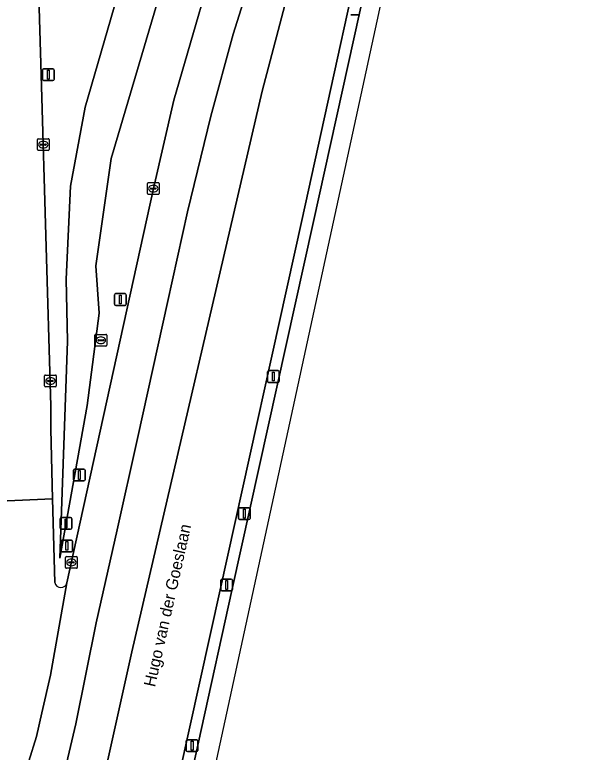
# Model space of a CAD drawing. Extents: x 161771 to 163125, y 382475 to 383179.
# Drawn here: x 163038.3 to 163086.9, y 382551.9 to 382614.7 of the extents above; entities that cross this region are included whole.
import ezdxf

# ---------------------------------------------------------------- set-up
doc = ezdxf.new("R2010")
doc.units = 0
for name, color, linetype in [('IMGEO_Berm_gesloten', 7, 'Continuous'), ('IMGEO_Groenvoorziening', 7, 'Continuous'), ('IMGEO_Kolk', 7, 'Continuous'), ('IMGEO_Lichtmast', 7, 'Continuous'), ('IMGEO_Openbare_ruimte_label', 7, 'Continuous'), ('IMGEO_Portaal', 7, 'Continuous'), ('IMGEO_Rijbaan_lokaal_open', 7, 'Continuous'), ('IMGEO_Rijbaan_regionaal_gesloten', 7, 'Continuous'), ('IMGEO_Rioolput', 7, 'Continuous'), ('IMGEO_Verkeersbordpaal', 7, 'Continuous'), ('IMGEO_Verkeersregelinstallatiepaal', 7, 'Continuous')]:
    doc.layers.add(name, color=color, linetype=linetype)

msp = doc.modelspace()

# ---------------------------------------------------------------- linework, layer by layer
at = {"layer": 'IMGEO_Berm_gesloten'}
for points in [[(163085.808, 382697.375), (163084.839, 382697.583), (163080.675, 382678.66), (163074.573, 382651.19), (163069.59, 382628.557), (163062.679, 382597.162), (163055.744, 382565.749), (163050.52, 382542.19), (163049.44, 382537.321), (163047.048, 382526.523), (163045.764, 382520.643), (163042.312, 382505.001), (163040.438, 382496.39), (163044.005, 382495.679), (163045.134, 382504.639), (163046.123, 382512.629)], [(163049.638, 382533.407), (163050.487, 382537.307), (163051.569, 382542.231), (163056.74, 382565.707), (163063.681, 382597.094), (163067.594, 382614.812), (163070.606, 382628.454), (163075.575, 382651.019), (163081.658, 382678.476), (163085.808, 382697.375)]]:
    msp.add_lwpolyline(points, dxfattribs=at)
at = {"layer": 'IMGEO_Groenvoorziening'}
for points in [[(163042.715, 382566.344), (163050.063, 382599.893), (163051.817, 382607.404), (163056.247, 382622.745), (163057.222, 382625.676), (163058.691, 382629.607), (163062.621, 382639.591), (163065.002, 382645.97), (163066.99, 382652.172), (163068.725, 382657.965), (163070.57, 382664.669), (163076.04, 382688.926), (163074.805, 382689.231), (163075.146, 382690.726), (163074.689, 382690.833), (163074.072, 382690.989)], [(163072.794, 382690.437), (163072.679, 382689.827), (163072.66, 382689.726), (163068.935, 382676.031), (163068.667, 382670.837), (163051.093, 382618.089), (163046.464, 382602.45), (163045.177, 382593.326), (163045.458, 382589.287), (163044.446, 382581.424), (163042.105, 382568.455), (163042.757, 382586.92), (163042.648, 382592.197), (163043.01, 382600.084), (163044.254, 382606.82), (163047.823, 382619.062), (163052.842, 382639.234), (163058.014, 382657.187), (163059.764, 382662.513), (163061.963, 382667.418), (163062.874, 382670.424)], [(163038.717, 382668.25), (163038.876, 382663.016), (163040.101, 382623.879), (163040.56, 382608.596), (163040.933, 382595.89), (163041.359, 382581.384), (163041.338, 382579.434), (163041.498, 382573.499), (163041.691, 382566.37)], [(163047.823, 382619.062), (163044.254, 382606.82), (163043.01, 382600.084), (163042.648, 382592.197), (163042.757, 382586.92), (163042.105, 382568.455), (163044.446, 382581.424), (163045.458, 382589.287), (163045.177, 382593.326), (163046.464, 382602.45), (163051.093, 382618.089)]]:
    msp.add_lwpolyline(points, dxfattribs=at)
msp.add_arc((163042.206, 382566.473), 0.525, 191.30916, 345.78191, dxfattribs=at)
at = {"layer": 'IMGEO_Kolk'}
for p, q in [((163040.207, 382603.204), (163040.207, 382604.056)), ((163040.282, 382604.13), (163041.134, 382604.13)), ((163040.695, 382603.91), (163040.72, 382603.91)), ((163041.208, 382604.056), (163041.208, 382603.204)), ((163041.134, 382603.13), (163040.282, 382603.13)), ((163040.466, 382603.624), (163040.466, 382603.636)), ((163040.904, 382603.587), (163040.506, 382603.587)), ((163040.509, 382603.673), (163040.907, 382603.673)), ((163040.718, 382603.35), (163040.693, 382603.35)), ((163040.95, 382603.636), (163040.95, 382603.624)), ((163049.562, 382599.467), (163049.562, 382600.319)), ((163049.637, 382600.393), (163050.489, 382600.393)), ((163049.864, 382599.936), (163050.262, 382599.936)), ((163050.05, 382600.173), (163050.075, 382600.173)), ((163050.563, 382600.319), (163050.563, 382599.467)), ((163050.489, 382599.393), (163049.637, 382599.393)), ((163049.821, 382599.887), (163049.821, 382599.899)), ((163050.259, 382599.85), (163049.861, 382599.85)), ((163050.073, 382599.613), (163050.048, 382599.613)), ((163050.305, 382599.899), (163050.305, 382599.887)), ((163040.813, 382583.103), (163040.813, 382583.955)), ((163040.888, 382584.029), (163041.74, 382584.029)), ((163041.301, 382583.809), (163041.326, 382583.809)), ((163041.814, 382583.955), (163041.814, 382583.103)), ((163041.74, 382583.029), (163040.888, 382583.029)), ((163041.072, 382583.523), (163041.072, 382583.535)), ((163041.51, 382583.486), (163041.112, 382583.486)), ((163041.115, 382583.572), (163041.513, 382583.572)), ((163041.324, 382583.249), (163041.299, 382583.249)), ((163041.556, 382583.535), (163041.556, 382583.523)), ((163042.671, 382568.589), (163043.523, 382568.589)), ((163042.596, 382567.663), (163042.596, 382568.515)), ((163042.855, 382568.083), (163042.855, 382568.095)), ((163043.293, 382568.046), (163042.895, 382568.046)), ((163042.898, 382568.132), (163043.296, 382568.132)), ((163043.084, 382568.369), (163043.109, 382568.369)), ((163043.339, 382568.095), (163043.339, 382568.083)), ((163043.597, 382568.515), (163043.597, 382567.663)), ((163043.523, 382567.589), (163042.671, 382567.589)), ((163043.107, 382567.809), (163043.082, 382567.809))]:
    msp.add_line(p, q, dxfattribs=at)
for points in [[(163040.207, 382603.204), (163040.207, 382604.056)], [(163040.282, 382604.13), (163041.134, 382604.13)], [(163041.208, 382604.056), (163041.208, 382603.204)], [(163041.134, 382603.13), (163040.282, 382603.13)], [(163049.562, 382599.467), (163049.562, 382600.319)], [(163049.637, 382600.393), (163050.489, 382600.393)], [(163050.563, 382600.319), (163050.563, 382599.467)], [(163050.489, 382599.393), (163049.637, 382599.393)], [(163040.813, 382583.103), (163040.813, 382583.955)], [(163040.888, 382584.029), (163041.74, 382584.029)], [(163041.814, 382583.955), (163041.814, 382583.103)], [(163041.74, 382583.029), (163040.888, 382583.029)], [(163042.671, 382568.589), (163043.523, 382568.589)], [(163042.596, 382567.663), (163042.596, 382568.515)], [(163043.597, 382568.515), (163043.597, 382567.663)], [(163043.523, 382567.589), (163042.671, 382567.589)]]:
    msp.add_lwpolyline(points, dxfattribs=at)
for centre, radius, start, end in [((163040.284, 382604.054), 0.0765, 91.55205, 178.44795), ((163040.284, 382604.054), 0.0765, 91.55205, 178.44795), ((163041.132, 382604.054), 0.0765, 1.55205, 88.44795), ((163041.132, 382604.054), 0.0765, 1.55205, 88.44795), ((163040.284, 382603.206), 0.0765, 181.55205, 268.44795), ((163040.284, 382603.206), 0.0765, 181.55205, 268.44795), ((163040.506, 382603.633), 0.0403, 85.87752, 175.75265), ((163040.503, 382603.623), 0.0366, 178.93798, 274.71019), ((163040.907, 382603.63), 0.043, 264.86636, 352.45326), ((163040.911, 382603.635), 0.0386, 1.73085, 96.63898), ((163041.132, 382603.206), 0.0765, 271.55205, 358.44795), ((163041.132, 382603.206), 0.0765, 271.55205, 358.44795), ((163049.639, 382600.317), 0.0765, 91.55205, 178.44795), ((163049.639, 382600.317), 0.0765, 91.55205, 178.44795), ((163049.861, 382599.896), 0.0403, 85.87752, 175.75265), ((163050.266, 382599.898), 0.0386, 1.73085, 96.63898), ((163050.487, 382600.317), 0.0765, 1.55205, 88.44795), ((163050.487, 382600.317), 0.0765, 1.55205, 88.44795), ((163049.639, 382599.469), 0.0765, 181.55205, 268.44795), ((163049.639, 382599.469), 0.0765, 181.55205, 268.44795), ((163049.858, 382599.886), 0.0366, 178.93798, 274.71019), ((163050.262, 382599.893), 0.043, 264.86636, 352.45326), ((163050.487, 382599.469), 0.0765, 271.55205, 358.44795), ((163050.487, 382599.469), 0.0765, 271.55205, 358.44795), ((163040.89, 382583.953), 0.0765, 91.55205, 178.44795), ((163040.89, 382583.953), 0.0765, 91.55205, 178.44795), ((163041.738, 382583.953), 0.0765, 1.55205, 88.44795), ((163041.738, 382583.953), 0.0765, 1.55205, 88.44795), ((163040.89, 382583.105), 0.0765, 181.55205, 268.44795), ((163040.89, 382583.105), 0.0765, 181.55205, 268.44795), ((163041.112, 382583.532), 0.0403, 85.87752, 175.75265), ((163041.109, 382583.522), 0.0366, 178.93798, 274.71019), ((163041.513, 382583.529), 0.043, 264.86636, 352.45326), ((163041.517, 382583.534), 0.0386, 1.73085, 96.63898), ((163041.738, 382583.105), 0.0765, 271.55205, 358.44795), ((163041.738, 382583.105), 0.0765, 271.55205, 358.44795), ((163042.673, 382568.513), 0.0765, 91.55205, 178.44795), ((163042.673, 382568.513), 0.0765, 91.55205, 178.44795), ((163043.521, 382568.513), 0.0765, 1.55205, 88.44795), ((163043.521, 382568.513), 0.0765, 1.55205, 88.44795), ((163042.895, 382568.092), 0.0403, 85.87752, 175.75265), ((163042.892, 382568.082), 0.0366, 178.93798, 274.71019), ((163043.296, 382568.089), 0.043, 264.86636, 352.45326), ((163043.3, 382568.094), 0.0386, 1.73085, 96.63898), ((163042.673, 382567.665), 0.0765, 181.55205, 268.44795), ((163042.673, 382567.665), 0.0765, 181.55205, 268.44795), ((163043.521, 382567.665), 0.0765, 271.55205, 358.44795), ((163043.521, 382567.665), 0.0765, 271.55205, 358.44795)]:
    msp.add_arc(centre, radius, start, end, dxfattribs=at)
for centre, major_axis, ratio, start_param, end_param in [((163040.694, 382603.63), (-0.387, 0.002), 0.722429, 4.712389, 7.853982), ((163040.719, 382603.63), (-0.39, 0.002), 0.717154, 1.570796, 4.712389), ((163050.049, 382599.893), (-0.387, 0.002), 0.722429, 4.712389, 7.853982), ((163050.074, 382599.893), (-0.39, 0.002), 0.717154, 1.570796, 4.712389), ((163041.3, 382583.529), (-0.387, 0.002), 0.722429, 4.712389, 7.853982), ((163041.325, 382583.529), (-0.39, 0.002), 0.717154, 1.570796, 4.712389), ((163043.083, 382568.089), (-0.387, 0.002), 0.722429, 4.712389, 7.853982), ((163043.108, 382568.089), (-0.39, 0.002), 0.717154, 1.570796, 4.712389)]:
    msp.add_ellipse(centre, major_axis=major_axis, ratio=ratio, start_param=start_param, end_param=end_param, dxfattribs=at)
at = {"layer": 'IMGEO_Lichtmast'}
for p, q in [((163067.635, 382614.676), (163066.845, 382614.676)), ((163066.845, 382614.676), (163067.635, 382614.676)), ((163059.763, 382583.501), (163059.763, 382584.301)), ((163059.763, 382584.301), (163059.763, 382583.501)), ((163059.863, 382584.401), (163060.653, 382584.401)), ((163060.653, 382584.401), (163059.863, 382584.401)), ((163060.753, 382584.301), (163060.753, 382583.501)), ((163060.753, 382583.501), (163060.753, 382584.301)), ((163060.653, 382583.401), (163059.863, 382583.401)), ((163059.863, 382583.401), (163060.653, 382583.401)), ((163052.866, 382552.102), (163052.866, 382552.902)), ((163052.866, 382552.902), (163052.866, 382552.102)), ((163052.966, 382553.002), (163053.756, 382553.002)), ((163053.756, 382553.002), (163052.966, 382553.002)), ((163053.856, 382552.902), (163053.856, 382552.102)), ((163053.856, 382552.102), (163053.856, 382552.902)), ((163053.756, 382552.002), (163052.966, 382552.002)), ((163052.966, 382552.002), (163053.756, 382552.002))]:
    msp.add_line(p, q, dxfattribs=at)
for points in [[(163060.183, 382584.276), (163060.333, 382584.276), (163060.333, 382583.526), (163060.183, 382583.526), (163060.183, 382584.276)], [(163053.286, 382552.877), (163053.436, 382552.877), (163053.436, 382552.127), (163053.286, 382552.127), (163053.286, 382552.877)]]:
    msp.add_lwpolyline(points, dxfattribs=at)
for centre, start, end in [((163059.863, 382584.301), 90, 180), ((163059.863, 382584.301), 90, 180), ((163060.653, 382584.301), 0, 90), ((163060.653, 382584.301), 360, 90), ((163059.863, 382583.501), 180, 270), ((163059.863, 382583.501), 180, 270), ((163060.653, 382583.501), 270, 0), ((163060.653, 382583.501), 270, 0), ((163052.966, 382552.902), 90, 180), ((163052.966, 382552.902), 90, 180), ((163053.756, 382552.902), 0, 90), ((163053.756, 382552.902), 360, 90), ((163052.966, 382552.102), 180, 270), ((163052.966, 382552.102), 180, 270), ((163053.756, 382552.102), 270, 0), ((163053.756, 382552.102), 270, 0)]:
    msp.add_arc(centre, 0.1, start, end, dxfattribs=at)
at = {"layer": 'IMGEO_Portaal'}
for p, q in [((163042.213, 382569.095), (163042.213, 382569.895)), ((163042.213, 382569.895), (163042.213, 382569.095)), ((163042.313, 382569.995), (163043.103, 382569.995)), ((163043.103, 382569.995), (163042.313, 382569.995)), ((163043.203, 382569.895), (163043.203, 382569.095)), ((163043.203, 382569.095), (163043.203, 382569.895)), ((163043.103, 382568.995), (163042.313, 382568.995)), ((163042.313, 382568.995), (163043.103, 382568.995))]:
    msp.add_line(p, q, dxfattribs=at)
msp.add_lwpolyline([(163042.633, 382569.87), (163042.783, 382569.87), (163042.783, 382569.12), (163042.633, 382569.12), (163042.633, 382569.87)], dxfattribs=at)
for centre, start, end in [((163042.313, 382569.895), 90, 180), ((163042.313, 382569.895), 90, 180), ((163043.103, 382569.895), 0, 90), ((163043.103, 382569.895), 360, 90), ((163042.313, 382569.095), 180, 270), ((163042.313, 382569.095), 180, 270), ((163043.103, 382569.095), 270, 0), ((163043.103, 382569.095), 270, 0)]:
    msp.add_arc(centre, 0.1, start, end, dxfattribs=at)
at = {"layer": 'IMGEO_Rijbaan_lokaal_open'}
msp.add_lwpolyline([(163032.9, 382676.179), (163033.581, 382619.013), (163033.851, 382608.481), (163035.052, 382573.208), (163041.498, 382573.499), (163041.338, 382579.434), (163041.359, 382581.384), (163040.933, 382595.89), (163040.56, 382608.596), (163040.101, 382623.879), (163038.876, 382663.016)], dxfattribs=at)
at = {"layer": 'IMGEO_Rijbaan_regionaal_gesloten'}
for points in [[(163084.839, 382697.583), (163081.657, 382698.252), (163081.592, 382697.966), (163073.618, 382662.511), (163071.357, 382653.921), (163059.316, 382608.17), (163048.248, 382560.473), (163034.302, 382497.886), (163037.319, 382497.184), (163040.438, 382496.39), (163042.312, 382505.001), (163045.764, 382520.643), (163047.048, 382526.523), (163049.44, 382537.321), (163050.52, 382542.19), (163055.744, 382565.749), (163062.679, 382597.162), (163069.59, 382628.557), (163074.573, 382651.19), (163080.675, 382678.66)], [(163071.357, 382653.921), (163069.983, 382650.687), (163067.58, 382643.079), (163064.71, 382635.635), (163062.151, 382628.996), (163059.381, 382621.049), (163056.851, 382613.022), (163054.947, 382606.038), (163052.961, 382597.925), (163051.257, 382590.2), (163049.614, 382582.752), (163048.702, 382578.62), (163046.99, 382570.86), (163045.191, 382562.942), (163043.466, 382554.36), (163040.016, 382539.661), (163036.605, 382523.975), (163032.469, 382504.955), (163031.094, 382498.634), (163034.302, 382497.886), (163048.248, 382560.473), (163059.316, 382608.17)]]:
    msp.add_lwpolyline(points, close=True, dxfattribs=at)
for points in [[(163046.024, 382495.301), (163050.516, 382528.634), (163069.23, 382614.776), (163086.873, 382697.143), (163085.808, 382697.375), (163081.658, 382678.476), (163075.575, 382651.019), (163070.606, 382628.454), (163067.594, 382614.812), (163063.681, 382597.094), (163056.74, 382565.707), (163051.569, 382542.231), (163050.487, 382537.307), (163049.638, 382533.407)], [(163056.247, 382622.745), (163051.817, 382607.404), (163050.063, 382599.893), (163042.715, 382566.344), (163041.318, 382558.489), (163040.585, 382555.307), (163040.119, 382553.28), (163039.485, 382551.188)], [(163040.016, 382539.661), (163043.466, 382554.36), (163045.191, 382562.942), (163046.99, 382570.86), (163048.702, 382578.62), (163049.614, 382582.752), (163051.257, 382590.2), (163052.961, 382597.925), (163054.947, 382606.038), (163056.851, 382613.022), (163059.381, 382621.049)], [(163041.691, 382566.37), (163041.498, 382573.499), (163035.052, 382573.208), (163035.875, 382549.04), (163034.315, 382547.782), (163034.478, 382541.365)], [(163041.318, 382558.489), (163042.715, 382566.344)], [(163034.152, 382539.115), (163033.249, 382536.855), (163034.947, 382540.189), (163035.724, 382542.012), (163036.355, 382543.606), (163037.245, 382545.653), (163037.965, 382547.538), (163038.684, 382549.424), (163039.485, 382551.188), (163040.119, 382553.28), (163040.585, 382555.307), (163041.318, 382558.489)]]:
    msp.add_lwpolyline(points, dxfattribs=at)
msp.add_arc((163042.206, 382566.473), 0.525, 191.30916, 345.78191, dxfattribs=at)
at = {"layer": 'IMGEO_Rioolput'}
for p, q in [((163045.101, 382586.56), (163045.101, 382587.412)), ((163045.176, 382587.486), (163046.028, 382587.486)), ((163046.102, 382587.412), (163046.102, 382586.56)), ((163045.36, 382586.98), (163045.36, 382586.992)), ((163045.798, 382586.943), (163045.4, 382586.943)), ((163045.403, 382587.029), (163045.801, 382587.029)), ((163045.589, 382587.266), (163045.614, 382587.266)), ((163045.844, 382586.992), (163045.844, 382586.98)), ((163046.028, 382586.486), (163045.176, 382586.486)), ((163045.612, 382586.706), (163045.587, 382586.706))]:
    msp.add_line(p, q, dxfattribs=at)
for points in [[(163045.101, 382586.56), (163045.101, 382587.412)], [(163045.176, 382587.486), (163046.028, 382587.486)], [(163046.102, 382587.412), (163046.102, 382586.56)], [(163046.028, 382586.486), (163045.176, 382586.486)]]:
    msp.add_lwpolyline(points, dxfattribs=at)
for centre, radius, start, end in [((163045.178, 382587.41), 0.0765, 91.55205, 178.44795), ((163045.178, 382587.41), 0.0765, 91.55205, 178.44795), ((163046.026, 382587.41), 0.0765, 1.55205, 88.44795), ((163046.026, 382587.41), 0.0765, 1.55205, 88.44795), ((163045.4, 382586.989), 0.0403, 85.87752, 175.75265), ((163045.397, 382586.979), 0.0366, 178.93798, 274.71019), ((163045.801, 382586.986), 0.043, 264.86636, 352.45326), ((163045.805, 382586.991), 0.0386, 1.73085, 96.63898), ((163045.178, 382586.562), 0.0765, 181.55205, 268.44795), ((163045.178, 382586.562), 0.0765, 181.55205, 268.44795), ((163046.026, 382586.562), 0.0765, 271.55205, 358.44795), ((163046.026, 382586.562), 0.0765, 271.55205, 358.44795)]:
    msp.add_arc(centre, radius, start, end, dxfattribs=at)
for centre, major_axis, ratio, start_param, end_param in [((163045.588, 382586.986), (-0.387, 0.002), 0.722429, 4.712389, 7.853982), ((163045.613, 382586.986), (-0.39, 0.002), 0.717154, 1.570796, 4.712389)]:
    msp.add_ellipse(centre, major_axis=major_axis, ratio=ratio, start_param=start_param, end_param=end_param, dxfattribs=at)
at = {"layer": 'IMGEO_Verkeersbordpaal'}
for p, q in [((163040.636, 382609.176), (163040.636, 382609.976)), ((163040.636, 382609.976), (163040.636, 382609.176)), ((163040.736, 382610.076), (163041.526, 382610.076)), ((163041.526, 382610.076), (163040.736, 382610.076)), ((163041.626, 382609.976), (163041.626, 382609.176)), ((163041.626, 382609.176), (163041.626, 382609.976)), ((163041.526, 382609.076), (163040.736, 382609.076)), ((163040.736, 382609.076), (163041.526, 382609.076)), ((163046.765, 382590.051), (163046.765, 382590.851)), ((163046.765, 382590.851), (163046.765, 382590.051)), ((163046.865, 382590.951), (163047.655, 382590.951)), ((163047.655, 382590.951), (163046.865, 382590.951)), ((163047.755, 382590.851), (163047.755, 382590.051)), ((163047.755, 382590.051), (163047.755, 382590.851)), ((163047.655, 382589.951), (163046.865, 382589.951)), ((163046.865, 382589.951), (163047.655, 382589.951))]:
    msp.add_line(p, q, dxfattribs=at)
for points in [[(163041.056, 382609.951), (163041.206, 382609.951), (163041.206, 382609.201), (163041.056, 382609.201), (163041.056, 382609.951)], [(163047.185, 382590.826), (163047.335, 382590.826), (163047.335, 382590.076), (163047.185, 382590.076), (163047.185, 382590.826)]]:
    msp.add_lwpolyline(points, dxfattribs=at)
for centre, start, end in [((163040.736, 382609.976), 90, 180), ((163040.736, 382609.976), 90, 180), ((163041.526, 382609.976), 0, 90), ((163041.526, 382609.976), 360, 90), ((163040.736, 382609.176), 180, 270), ((163040.736, 382609.176), 180, 270), ((163041.526, 382609.176), 270, 0), ((163041.526, 382609.176), 270, 0), ((163046.865, 382590.851), 90, 180), ((163046.865, 382590.851), 90, 180), ((163047.655, 382590.851), 0, 90), ((163047.655, 382590.851), 360, 90), ((163046.865, 382590.051), 180, 270), ((163046.865, 382590.051), 180, 270), ((163047.655, 382590.051), 270, 0), ((163047.655, 382590.051), 270, 0)]:
    msp.add_arc(centre, 0.1, start, end, dxfattribs=at)
at = {"layer": 'IMGEO_Verkeersregelinstallatiepaal'}
for p, q in [((163043.267, 382575.126), (163043.267, 382575.926)), ((163043.267, 382575.926), (163043.267, 382575.126)), ((163043.367, 382576.026), (163044.157, 382576.026)), ((163044.157, 382576.026), (163043.367, 382576.026)), ((163044.257, 382575.926), (163044.257, 382575.126)), ((163044.257, 382575.126), (163044.257, 382575.926)), ((163044.157, 382575.026), (163043.367, 382575.026)), ((163043.367, 382575.026), (163044.157, 382575.026)), ((163057.3, 382571.833), (163057.3, 382572.633)), ((163057.3, 382572.633), (163057.3, 382571.833)), ((163057.4, 382572.733), (163058.19, 382572.733)), ((163058.19, 382572.733), (163057.4, 382572.733)), ((163058.29, 382572.633), (163058.29, 382571.833)), ((163058.29, 382571.833), (163058.29, 382572.633)), ((163042.143, 382571.007), (163042.143, 382571.807)), ((163042.143, 382571.807), (163042.143, 382571.007)), ((163042.243, 382571.907), (163043.033, 382571.907)), ((163043.033, 382571.907), (163042.243, 382571.907)), ((163043.133, 382571.807), (163043.133, 382571.007)), ((163043.133, 382571.007), (163043.133, 382571.807)), ((163058.19, 382571.733), (163057.4, 382571.733)), ((163057.4, 382571.733), (163058.19, 382571.733)), ((163043.033, 382570.907), (163042.243, 382570.907)), ((163042.243, 382570.907), (163043.033, 382570.907)), ((163055.899, 382566.671), (163056.689, 382566.671)), ((163056.689, 382566.671), (163055.899, 382566.671)), ((163055.799, 382565.771), (163055.799, 382566.571)), ((163055.799, 382566.571), (163055.799, 382565.771)), ((163056.789, 382566.571), (163056.789, 382565.771)), ((163056.789, 382565.771), (163056.789, 382566.571)), ((163056.689, 382565.671), (163055.899, 382565.671)), ((163055.899, 382565.671), (163056.689, 382565.671))]:
    msp.add_line(p, q, dxfattribs=at)
for points in [[(163043.687, 382575.901), (163043.837, 382575.901), (163043.837, 382575.151), (163043.687, 382575.151), (163043.687, 382575.901)], [(163057.72, 382572.608), (163057.87, 382572.608), (163057.87, 382571.858), (163057.72, 382571.858), (163057.72, 382572.608)], [(163042.563, 382571.782), (163042.713, 382571.782), (163042.713, 382571.032), (163042.563, 382571.032), (163042.563, 382571.782)], [(163056.219, 382566.546), (163056.369, 382566.546), (163056.369, 382565.796), (163056.219, 382565.796), (163056.219, 382566.546)]]:
    msp.add_lwpolyline(points, dxfattribs=at)
for centre, start, end in [((163043.367, 382575.926), 90, 180), ((163043.367, 382575.926), 90, 180), ((163044.157, 382575.926), 0, 90), ((163044.157, 382575.926), 360, 90), ((163043.367, 382575.126), 180, 270), ((163043.367, 382575.126), 180, 270), ((163044.157, 382575.126), 270, 0), ((163044.157, 382575.126), 270, 0), ((163057.4, 382572.633), 90, 180), ((163057.4, 382572.633), 90, 180), ((163058.19, 382572.633), 0, 90), ((163058.19, 382572.633), 360, 90), ((163042.243, 382571.807), 90, 180), ((163042.243, 382571.807), 90, 180), ((163043.033, 382571.807), 0, 90), ((163043.033, 382571.807), 360, 90), ((163057.4, 382571.833), 180, 270), ((163057.4, 382571.833), 180, 270), ((163058.19, 382571.833), 270, 0), ((163058.19, 382571.833), 270, 0), ((163042.243, 382571.007), 180, 270), ((163042.243, 382571.007), 180, 270), ((163043.033, 382571.007), 270, 0), ((163043.033, 382571.007), 270, 0), ((163055.899, 382566.571), 90, 180), ((163055.899, 382566.571), 90, 180), ((163056.689, 382566.571), 0, 90), ((163056.689, 382566.571), 360, 90), ((163055.899, 382565.771), 180, 270), ((163055.899, 382565.771), 180, 270), ((163056.689, 382565.771), 270, 0), ((163056.689, 382565.771), 270, 0)]:
    msp.add_arc(centre, 0.1, start, end, dxfattribs=at)

# ---------------------------------------------------------------- texts
at = {"layer": 'IMGEO_Openbare_ruimte_label'}
msp.add_text('Hugo van der Goeslaan', height=1, rotation=77.40905, dxfattribs=at).set_placement((163050.206, 382557.438))

doc.saveas('drawing.dxf')
